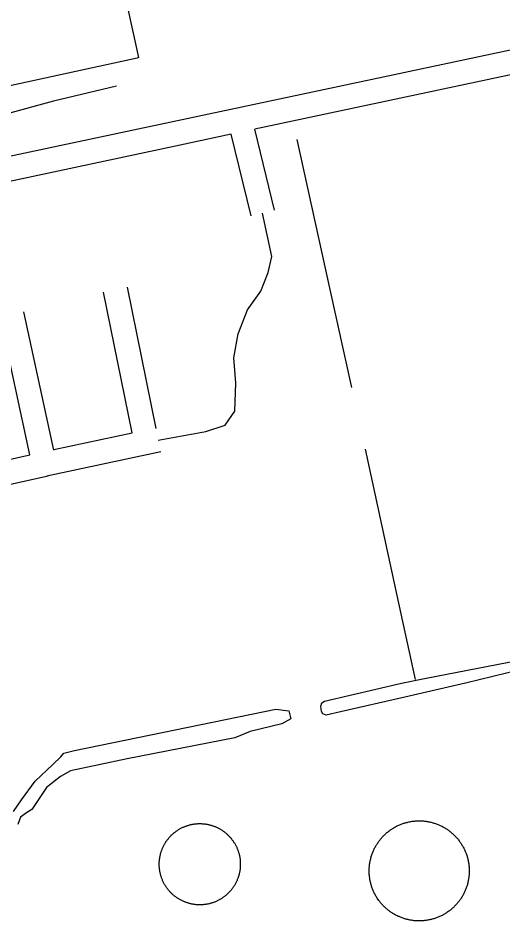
# Model space of a CAD drawing. Extents: x 3263578 to 3301413, y 764927 to 798602.
# Drawn here: x 3274145 to 3274744, y 789414 to 790529 of the extents above; entities that cross this region are included whole.
import ezdxf

# ---------------------------------------------------------------- set-up
doc = ezdxf.new("R2010")
doc.units = 0
for name, color, linetype in [('V-DOMW-TANK', 7, 'Continuous'), ('V-ROAD-CNTR', 7, 'Continuous'), ('V-SITE-OTLN', 7, 'Continuous'), ('V-TOPO-SHOR', 7, 'Continuous')]:
    doc.layers.add(name, color=color, linetype=linetype)

msp = doc.modelspace()

# ---------------------------------------------------------------- linework, layer by layer
at = {"layer": 'V-DOMW-TANK'}
for points in [[(3274322.6, 789500.9), (3274322.9, 789501.8), (3274323.2, 789502.6), (3274323.5, 789503.4), (3274323.9, 789504.2), (3274324.2, 789505), (3274324.6, 789505.8), (3274325, 789506.6), (3274325.3, 789507.3), (3274325.8, 789508.1), (3274326.2, 789508.9), (3274326.6, 789509.6), (3274327.1, 789510.4), (3274327.5, 789511.1), (3274328, 789511.9), (3274328.5, 789512.6), (3274329, 789513.3), (3274329.5, 789514), (3274330, 789514.7), (3274330.6, 789515.4), (3274331.1, 789516.1), (3274331.7, 789516.8), (3274332.2, 789517.4), (3274332.8, 789518.1), (3274333.4, 789518.7), (3274334, 789519.4), (3274334.6, 789520), (3274335.3, 789520.6), (3274335.9, 789521.2), (3274336.6, 789521.8), (3274337.2, 789522.3), (3274337.9, 789522.9), (3274338.6, 789523.5), (3274339.3, 789524), (3274339.9, 789524.5), (3274340.7, 789525), (3274341.4, 789525.5), (3274342.1, 789526), (3274342.8, 789526.5), (3274343.6, 789527), (3274344.3, 789527.4), (3274345.1, 789527.9), (3274345.8, 789528.3), (3274346.6, 789528.7), (3274347.4, 789529.1), (3274348.2, 789529.5), (3274349, 789529.9), (3274349.8, 789530.2), (3274350.6, 789530.6), (3274351.4, 789530.9), (3274352.2, 789531.2), (3274353, 789531.5), (3274353.8, 789531.8), (3274354.7, 789532.1), (3274355.5, 789532.3), (3274356.3, 789532.6), (3274357.2, 789532.8), (3274358, 789533), (3274358.9, 789533.2), (3274359.7, 789533.4), (3274360.6, 789533.6), (3274361.5, 789533.7), (3274362.3, 789533.9), (3274363.2, 789534), (3274364.1, 789534.1), (3274364.9, 789534.2), (3274365.8, 789534.3), (3274366.7, 789534.3), (3274367.5, 789534.4), (3274368.4, 789534.4), (3274369.3, 789534.4), (3274370.2, 789534.4), (3274371, 789534.4), (3274371.9, 789534.4), (3274372.8, 789534.3), (3274373.7, 789534.3), (3274374.5, 789534.2), (3274375.4, 789534.1), (3274376.3, 789534), (3274377.1, 789533.9), (3274378, 789533.8), (3274378.9, 789533.6), (3274379.7, 789533.4), (3274380.6, 789533.3), (3274381.4, 789533.1), (3274382.3, 789532.9), (3274383.1, 789532.6), (3274384, 789532.4), (3274384.8, 789532.1), (3274385.6, 789531.9), (3274386.5, 789531.6), (3274387.3, 789531.3), (3274388.1, 789531), (3274388.9, 789530.7), (3274389.7, 789530.3), (3274390.5, 789530), (3274391.3, 789529.6), (3274392.1, 789529.2), (3274392.9, 789528.8), (3274393.6, 789528.4), (3274394.4, 789528)], [(3274580.4, 789488.8), (3274580.6, 789489.9), (3274580.9, 789490.9), (3274581.1, 789492), (3274581.4, 789493), (3274581.7, 789494), (3274582.1, 789495.1), (3274582.4, 789496.1), (3274582.7, 789497.1), (3274583.1, 789498.1), (3274583.5, 789499.1), (3274583.9, 789500.1), (3274584.4, 789501.1), (3274584.8, 789502.1), (3274585.3, 789503.1), (3274585.7, 789504), (3274586.2, 789505), (3274586.7, 789505.9), (3274587.3, 789506.9), (3274587.8, 789507.8), (3274588.4, 789508.7), (3274589, 789509.6), (3274589.6, 789510.5), (3274590.2, 789511.4), (3274590.8, 789512.3), (3274591.4, 789513.2), (3274592.1, 789514), (3274592.7, 789514.9), (3274593.4, 789515.7), (3274594.1, 789516.5), (3274594.8, 789517.3), (3274595.6, 789518.1), (3274596.3, 789518.9), (3274597.1, 789519.7), (3274597.8, 789520.4), (3274598.6, 789521.2), (3274599.4, 789521.9), (3274600.2, 789522.6), (3274601, 789523.3), (3274601.9, 789524), (3274602.7, 789524.7), (3274603.6, 789525.4), (3274604.4, 789526), (3274605.3, 789526.6), (3274606.2, 789527.2), (3274607.1, 789527.8), (3274608, 789528.4), (3274608.9, 789529), (3274609.8, 789529.5), (3274610.8, 789530.1), (3274611.7, 789530.6), (3274612.7, 789531.1), (3274613.6, 789531.6), (3274614.6, 789532), (3274615.6, 789532.5), (3274616.6, 789532.9), (3274617.6, 789533.3), (3274618.6, 789533.7), (3274619.6, 789534.1), (3274620.6, 789534.5), (3274621.6, 789534.8), (3274622.6, 789535.1), (3274623.7, 789535.5), (3274624.7, 789535.7), (3274625.8, 789536), (3274626.8, 789536.3), (3274627.9, 789536.5), (3274628.9, 789536.7), (3274630, 789536.9), (3274631, 789537.1), (3274632.1, 789537.3), (3274633.2, 789537.4), (3274634.2, 789537.5), (3274635.3, 789537.6), (3274636.4, 789537.7), (3274637.5, 789537.8), (3274638.6, 789537.8), (3274639.6, 789537.9), (3274640.7, 789537.9), (3274641.8, 789537.9), (3274642.9, 789537.9), (3274643.9, 789537.8), (3274645, 789537.7), (3274646.1, 789537.7), (3274647.2, 789537.6), (3274648.2, 789537.4), (3274649.3, 789537.3), (3274650.4, 789537.1), (3274651.4, 789537), (3274652.5, 789536.8), (3274653.6, 789536.6), (3274654.6, 789536.3), (3274655.7, 789536.1), (3274656.7, 789535.8), (3274657.7, 789535.5), (3274658.8, 789535.2), (3274659.8, 789534.9), (3274660.8, 789534.6), (3274661.8, 789534.2), (3274662.9, 789533.8), (3274663.9, 789533.4)], [(3274663.9, 789533.4), (3274664.9, 789533), (3274665.8, 789532.6), (3274666.8, 789532.2), (3274667.8, 789531.7), (3274668.8, 789531.2), (3274669.7, 789530.7), (3274670.7, 789530.2), (3274671.6, 789529.7), (3274672.5, 789529.1), (3274673.5, 789528.6), (3274674.4, 789528), (3274675.3, 789527.4), (3274676.2, 789526.8), (3274677, 789526.2), (3274677.9, 789525.5), (3274678.8, 789524.9), (3274679.6, 789524.2), (3274680.5, 789523.5), (3274681.3, 789522.8), (3274682.1, 789522.1), (3274682.9, 789521.4), (3274683.7, 789520.6), (3274684.4, 789519.9), (3274685.2, 789519.1), (3274685.9, 789518.3), (3274686.7, 789517.5), (3274687.4, 789516.7), (3274688.1, 789515.9), (3274688.8, 789515.1), (3274689.4, 789514.3), (3274690.1, 789513.4), (3274690.7, 789512.5), (3274691.4, 789511.7), (3274692, 789510.8), (3274692.6, 789509.9), (3274693.2, 789509), (3274693.7, 789508), (3274694.3, 789507.1), (3274694.8, 789506.2), (3274695.3, 789505.2), (3274695.8, 789504.3), (3274696.3, 789503.3), (3274696.8, 789502.3), (3274697.2, 789501.4), (3274697.7, 789500.4), (3274698.1, 789499.4), (3274698.5, 789498.4), (3274698.9, 789497.4), (3274699.2, 789496.4), (3274699.6, 789495.3), (3274699.9, 789494.3), (3274700.2, 789493.3), (3274700.5, 789492.2), (3274700.8, 789491.2), (3274701, 789490.1), (3274701.2, 789489.1), (3274701.5, 789488), (3274701.7, 789487), (3274701.8, 789485.9), (3274702, 789484.8)], [(3274394.4, 789528), (3274395.2, 789527.5), (3274395.9, 789527.1), (3274396.7, 789526.6), (3274397.4, 789526.2), (3274398.1, 789525.7), (3274398.8, 789525.2), (3274399.5, 789524.7), (3274400.2, 789524.1), (3274400.9, 789523.6), (3274401.6, 789523.1), (3274402.3, 789522.5), (3274403, 789521.9), (3274403.6, 789521.3), (3274404.2, 789520.7), (3274404.9, 789520.1), (3274405.5, 789519.5), (3274406.1, 789518.9), (3274406.7, 789518.3), (3274407.3, 789517.6), (3274407.9, 789516.9), (3274408.4, 789516.3), (3274409, 789515.6), (3274409.5, 789514.9), (3274410, 789514.2), (3274410.6, 789513.5), (3274411.1, 789512.8), (3274411.6, 789512.1), (3274412, 789511.3), (3274412.5, 789510.6), (3274413, 789509.8), (3274413.4, 789509.1), (3274413.8, 789508.3), (3274414.2, 789507.6), (3274414.6, 789506.8), (3274415, 789506), (3274415.4, 789505.2), (3274415.7, 789504.4), (3274416.1, 789503.6), (3274416.4, 789502.8), (3274416.7, 789502), (3274417, 789501.2), (3274417.3, 789500.3), (3274417.6, 789499.5), (3274417.8, 789498.7), (3274418.1, 789497.8), (3274418.3, 789497), (3274418.5, 789496.1), (3274418.7, 789495.3), (3274418.9, 789494.4), (3274419.1, 789493.6), (3274419.2, 789492.7), (3274419.4, 789491.8), (3274419.5, 789491), (3274419.6, 789490.1), (3274419.7, 789489.2), (3274419.8, 789488.4), (3274419.8, 789487.5), (3274419.9, 789486.6), (3274419.9, 789485.7), (3274419.9, 789484.9)], [(3274361.7, 789434.9), (3274360.8, 789435), (3274360, 789435.2), (3274359.1, 789435.4), (3274358.3, 789435.6), (3274357.4, 789435.8), (3274356.6, 789436), (3274355.7, 789436.2), (3274354.9, 789436.5), (3274354.1, 789436.8), (3274353.2, 789437.1), (3274352.4, 789437.3), (3274351.6, 789437.7), (3274350.8, 789438), (3274350, 789438.3), (3274349.2, 789438.7), (3274348.4, 789439), (3274347.6, 789439.4), (3274346.8, 789439.8), (3274346, 789440.2), (3274345.3, 789440.7), (3274344.5, 789441.1), (3274343.8, 789441.5), (3274343, 789442), (3274342.3, 789442.5), (3274341.6, 789443), (3274340.8, 789443.5), (3274340.1, 789444), (3274339.4, 789444.5), (3274338.7, 789445), (3274338.1, 789445.6), (3274337.4, 789446.1), (3274336.7, 789446.7), (3274336.1, 789447.3), (3274335.4, 789447.9), (3274334.8, 789448.5), (3274334.2, 789449.1), (3274333.6, 789449.7), (3274333, 789450.4), (3274332.4, 789451), (3274331.8, 789451.7), (3274331.3, 789452.4), (3274330.7, 789453), (3274330.2, 789453.7), (3274329.6, 789454.4), (3274329.1, 789455.1), (3274328.6, 789455.8), (3274328.1, 789456.6), (3274327.7, 789457.3), (3274327.2, 789458), (3274326.7, 789458.8), (3274326.3, 789459.5), (3274325.9, 789460.3), (3274325.5, 789461.1), (3274325.1, 789461.9), (3274324.7, 789462.6), (3274324.3, 789463.4), (3274323.9, 789464.2), (3274323.6, 789465), (3274323.3, 789465.8), (3274323, 789466.7), (3274322.7, 789467.5), (3274322.4, 789468.3), (3274322.1, 789469.1), (3274321.8, 789470), (3274321.6, 789470.8), (3274321.4, 789471.7), (3274321.2, 789472.5), (3274321, 789473.4), (3274320.8, 789474.2), (3274320.6, 789475.1), (3274320.4, 789475.9), (3274320.3, 789476.8), (3274320.2, 789477.7), (3274320.1, 789478.5), (3274320, 789479.4), (3274319.9, 789480.3), (3274319.8, 789481.1), (3274319.8, 789482), (3274319.8, 789482.9), (3274319.7, 789483.8), (3274319.7, 789484.6), (3274319.8, 789485.5), (3274319.8, 789486.4), (3274319.8, 789487.3), (3274319.9, 789488.1), (3274320, 789489), (3274320.1, 789489.9), (3274320.2, 789490.7), (3274320.3, 789491.6), (3274320.4, 789492.5), (3274320.6, 789493.3), (3274320.7, 789494.2), (3274320.9, 789495), (3274321.1, 789495.9), (3274321.3, 789496.7), (3274321.5, 789497.6), (3274321.8, 789498.4), (3274322, 789499.3), (3274322.3, 789500.1), (3274322.6, 789500.9)], [(3274419.9, 789484.9), (3274419.9, 789484), (3274419.9, 789483.1), (3274419.9, 789482.2), (3274419.9, 789481.4), (3274419.8, 789480.5), (3274419.7, 789479.6), (3274419.6, 789478.8), (3274419.5, 789477.9), (3274419.4, 789477), (3274419.3, 789476.2), (3274419.1, 789475.3), (3274419, 789474.4), (3274418.8, 789473.6), (3274418.6, 789472.7), (3274418.4, 789471.9), (3274418.2, 789471), (3274417.9, 789470.2), (3274417.7, 789469.4), (3274417.4, 789468.5), (3274417.1, 789467.7), (3274416.8, 789466.9), (3274416.5, 789466.1), (3274416.2, 789465.3), (3274415.8, 789464.4), (3274415.5, 789463.6), (3274415.1, 789462.9), (3274414.7, 789462.1), (3274414.3, 789461.3), (3274413.9, 789460.5), (3274413.5, 789459.8), (3274413.1, 789459), (3274412.6, 789458.2), (3274412.2, 789457.5), (3274411.7, 789456.8), (3274411.2, 789456), (3274410.7, 789455.3), (3274410.2, 789454.6), (3274409.7, 789453.9), (3274409.1, 789453.2), (3274408.6, 789452.5), (3274408, 789451.9), (3274407.4, 789451.2), (3274406.9, 789450.6), (3274406.3, 789449.9), (3274405.7, 789449.3), (3274405, 789448.7), (3274404.4, 789448.1), (3274403.8, 789447.5), (3274403.1, 789446.9), (3274402.5, 789446.3), (3274401.8, 789445.7), (3274401.1, 789445.2), (3274400.4, 789444.6), (3274399.7, 789444.1), (3274399, 789443.6), (3274398.3, 789443.1), (3274397.6, 789442.6), (3274396.9, 789442.1), (3274396.1, 789441.7), (3274395.4, 789441.2), (3274394.6, 789440.8), (3274393.9, 789440.3), (3274393.1, 789439.9), (3274392.3, 789439.5), (3274391.5, 789439.1), (3274390.7, 789438.8), (3274389.9, 789438.4), (3274389.1, 789438.1), (3274388.3, 789437.7), (3274387.5, 789437.4), (3274386.7, 789437.1), (3274385.9, 789436.8), (3274385, 789436.6), (3274384.2, 789436.3), (3274383.3, 789436.1), (3274382.5, 789435.8), (3274381.7, 789435.6), (3274380.8, 789435.4), (3274379.9, 789435.2), (3274379.1, 789435.1), (3274378.2, 789434.9), (3274377.4, 789434.8), (3274376.5, 789434.7), (3274375.6, 789434.6), (3274374.8, 789434.5), (3274373.9, 789434.4), (3274373, 789434.3), (3274372.1, 789434.3), (3274371.3, 789434.2), (3274370.4, 789434.2), (3274369.5, 789434.2), (3274368.6, 789434.2), (3274367.8, 789434.3), (3274366.9, 789434.3), (3274366, 789434.4), (3274365.2, 789434.4), (3274364.3, 789434.5), (3274363.4, 789434.6), (3274362.6, 789434.8), (3274361.7, 789434.9)], [(3274638.8, 789414.4), (3274637.8, 789414.4), (3274636.7, 789414.5), (3274635.6, 789414.5), (3274634.5, 789414.6), (3274633.5, 789414.8), (3274632.4, 789414.9), (3274631.3, 789415.1), (3274630.3, 789415.2), (3274629.2, 789415.4), (3274628.1, 789415.6), (3274627.1, 789415.9), (3274626, 789416.1), (3274625, 789416.4), (3274624, 789416.7), (3274622.9, 789417), (3274621.9, 789417.3), (3274620.9, 789417.6), (3274619.9, 789418), (3274618.8, 789418.4), (3274617.8, 789418.8), (3274616.8, 789419.2), (3274615.9, 789419.6), (3274614.9, 789420), (3274613.9, 789420.5), (3274612.9, 789421), (3274612, 789421.5), (3274611, 789422), (3274610.1, 789422.5), (3274609.2, 789423.1), (3274608.2, 789423.6), (3274607.3, 789424.2), (3274606.4, 789424.8), (3274605.5, 789425.4), (3274604.7, 789426), (3274603.8, 789426.7), (3274602.9, 789427.3), (3274602.1, 789428), (3274601.2, 789428.7), (3274600.4, 789429.4), (3274599.6, 789430.1), (3274598.8, 789430.8), (3274598, 789431.6), (3274597.3, 789432.3), (3274596.5, 789433.1), (3274595.8, 789433.9), (3274595, 789434.7), (3274594.3, 789435.5), (3274593.6, 789436.3), (3274592.9, 789437.1), (3274592.3, 789438), (3274591.6, 789438.8), (3274591, 789439.7), (3274590.3, 789440.6), (3274589.7, 789441.4), (3274589.1, 789442.3), (3274588.5, 789443.2), (3274588, 789444.2), (3274587.4, 789445.1), (3274586.9, 789446), (3274586.4, 789447), (3274585.9, 789447.9), (3274585.4, 789448.9), (3274584.9, 789449.9), (3274584.5, 789450.8), (3274584, 789451.8), (3274583.6, 789452.8), (3274583.2, 789453.8), (3274582.8, 789454.8), (3274582.5, 789455.9), (3274582.1, 789456.9), (3274581.8, 789457.9), (3274581.5, 789458.9), (3274581.2, 789460), (3274580.9, 789461), (3274580.7, 789462.1), (3274580.4, 789463.1), (3274580.2, 789464.2), (3274580, 789465.2), (3274579.9, 789466.3), (3274579.7, 789467.4), (3274579.5, 789468.4), (3274579.4, 789469.5), (3274579.3, 789470.6), (3274579.2, 789471.7), (3274579.2, 789472.7), (3274579.1, 789473.8), (3274579.1, 789474.9), (3274579.1, 789476), (3274579.1, 789477), (3274579.1, 789478.1), (3274579.1, 789479.2), (3274579.2, 789480.3), (3274579.3, 789481.3), (3274579.4, 789482.4), (3274579.5, 789483.5), (3274579.6, 789484.6), (3274579.8, 789485.6), (3274580, 789486.7), (3274580.2, 789487.8), (3274580.4, 789488.8)], [(3274702, 789484.8), (3274702.2, 789483.8), (3274702.3, 789482.7), (3274702.4, 789481.6), (3274702.5, 789480.6), (3274702.5, 789479.5), (3274702.6, 789478.4), (3274702.6, 789477.3), (3274702.6, 789476.2), (3274702.6, 789475.2), (3274702.6, 789474.1), (3274702.6, 789473), (3274702.5, 789471.9), (3274702.4, 789470.9), (3274702.3, 789469.8), (3274702.2, 789468.7), (3274702, 789467.6), (3274701.9, 789466.6), (3274701.7, 789465.5), (3274701.5, 789464.5), (3274701.3, 789463.4), (3274701.1, 789462.3), (3274700.8, 789461.3), (3274700.6, 789460.3), (3274700.3, 789459.2), (3274700, 789458.2), (3274699.6, 789457.1), (3274699.3, 789456.1), (3274699, 789455.1), (3274698.6, 789454.1), (3274698.2, 789453.1), (3274697.8, 789452.1), (3274697.3, 789451.1), (3274696.9, 789450.1), (3274696.4, 789449.2), (3274696, 789448.2), (3274695.5, 789447.2), (3274695, 789446.3), (3274694.4, 789445.3), (3274693.9, 789444.4), (3274693.3, 789443.5), (3274692.7, 789442.6), (3274692.1, 789441.7), (3274691.5, 789440.8), (3274690.9, 789439.9), (3274690.3, 789439), (3274689.6, 789438.2), (3274689, 789437.3), (3274688.3, 789436.5), (3274687.6, 789435.7), (3274686.9, 789434.9), (3274686.1, 789434.1), (3274685.4, 789433.3), (3274684.6, 789432.5), (3274683.9, 789431.8), (3274683.1, 789431), (3274682.3, 789430.3), (3274681.5, 789429.6), (3274680.7, 789428.9), (3274679.8, 789428.2), (3274679, 789427.5), (3274678.1, 789426.8), (3274677.3, 789426.2), (3274676.4, 789425.6), (3274675.5, 789425), (3274674.6, 789424.4), (3274673.7, 789423.8), (3274672.8, 789423.2), (3274671.9, 789422.7), (3274670.9, 789422.1), (3274670, 789421.6), (3274669, 789421.1), (3274668.1, 789420.6), (3274667.1, 789420.2), (3274666.1, 789419.7), (3274665.1, 789419.3), (3274664.1, 789418.9), (3274663.1, 789418.5), (3274662.1, 789418.1), (3274661.1, 789417.7), (3274660.1, 789417.4), (3274659, 789417.1), (3274658, 789416.8), (3274657, 789416.5), (3274655.9, 789416.2), (3274654.9, 789415.9), (3274653.8, 789415.7), (3274652.8, 789415.5), (3274651.7, 789415.3), (3274650.7, 789415.1), (3274649.6, 789414.9), (3274648.5, 789414.8), (3274647.4, 789414.7), (3274646.4, 789414.6), (3274645.3, 789414.5), (3274644.2, 789414.4), (3274643.1, 789414.4), (3274642.1, 789414.3), (3274641, 789414.3), (3274639.9, 789414.3), (3274638.8, 789414.4)]]:
    msp.add_lwpolyline(points, dxfattribs=at)
at = {"layer": 'V-ROAD-CNTR'}
for p, q in [((3274437.6, 790391.4), (3274461.9, 790291.5)), ((3274408.2, 790385.2), (3274432.8, 790284.4))]:
    msp.add_line(p, q, dxfattribs=at)
for points in [[(3274844.4, 790508.4), (3274132.7, 790357.3), (3273670, 790258), (3273630.8, 790249.9), (3273608.2, 790250), (3273584.9, 790252), (3273574.4, 790256.9), (3273557.5, 790271.2), (3273531.1, 790302.7)], [(3274850.7, 790479.1), (3274437.8, 790391.4)], [(3274408.5, 790385.2), (3274345.5, 790371.8)], [(3274345.5, 790371.8), (3274138.9, 790328), (3273762.3, 790247.2)], [(3274318.5, 790007.9), (3274377.2, 790018.6), (3274401.2, 790026.3), (3274413.3, 790043.4), (3274414.5, 790078.4), (3274411.7, 790109.3), (3274417.1, 790139.1), (3274428.8, 790168.6), (3274445.1, 790191.5), (3274454.4, 790214.8), (3274458.8, 790234.3), (3274447.4, 790287.9)], [(3274189.5, 789996), (3274286.4, 790016.8), (3274251.1, 790190.5)], [(3274315.9, 790022.2), (3274280.5, 790196.5)], [(3274189.5, 789995.5), (3274152.7, 790166.3)], [(3273839.4, 789916.1), (3273911.9, 789934.2), (3273986.4, 789951.1), (3274069.9, 789969.4), (3274160.1, 789989.6), (3274123.4, 790160)], [(3274181.1, 789963.5), (3274321.7, 789993.7)], [(3273845.4, 789886.7), (3273918.9, 789905), (3273992.9, 789921.8), (3274076.4, 789940.1), (3274182.5, 789963.8)]]:
    msp.add_lwpolyline(points, dxfattribs=at)
at = {"layer": 'V-SITE-OTLN'}
msp.add_lwpolyline([(3274294, 790480.2), (3274292.4, 790479.3), (3274042.2, 790424.7), (3274045.2, 790415.1), (3273710.3, 790346.1), (3273619.9, 790772.3), (3274203.1, 790894.3)], close=True, dxfattribs=at)
at = {"layer": 'V-TOPO-SHOR'}
for points in [[(3274267.1, 790444.7), (3274189.2, 790426.1), (3274069.9, 790393.7)], [(3274557.5, 790072.6), (3274530.1, 790197.5), (3274490, 790379)], [(3274573.9, 789996.8), (3274613.3, 789816.2), (3274635.9, 789712.4)], [(3274523.9, 789685.6), (3274619, 789707.6), (3274647.5, 789713.4), (3274764.3, 789736.1), (3274766.1, 789735.1), (3274767.1, 789732.7), (3274767.5, 789728.1), (3274765.6, 789724.2), (3274698.1, 789707.7), (3274623.1, 789690.6), (3274543.8, 789672.5), (3274526, 789668.3), (3274521.8, 789669.8), (3274520, 789672.9), (3274519.2, 789679.4), (3274520.5, 789683.4), (3274523.9, 789685.6)], [(3274139.7, 789549.5), (3274149.6, 789563.7), (3274166.7, 789586.7), (3274188.4, 789607.4), (3274198, 789616.7), (3274201.9, 789621.3), (3274215, 789624.7), (3274463.7, 789675.6), (3274479.7, 789673.7), (3274482.4, 789663.6), (3274471.2, 789657.6), (3274432, 789648.1), (3274413.3, 789640.2), (3274280, 789614.5), (3274210.3, 789599.5), (3274197.7, 789592.6), (3274180.5, 789579.1), (3274162.2, 789551.9), (3274155.6, 789547.9), (3274148.2, 789542.5), (3274144.9, 789533.5)]]:
    msp.add_lwpolyline(points, dxfattribs=at)

doc.saveas('drawing.dxf')
